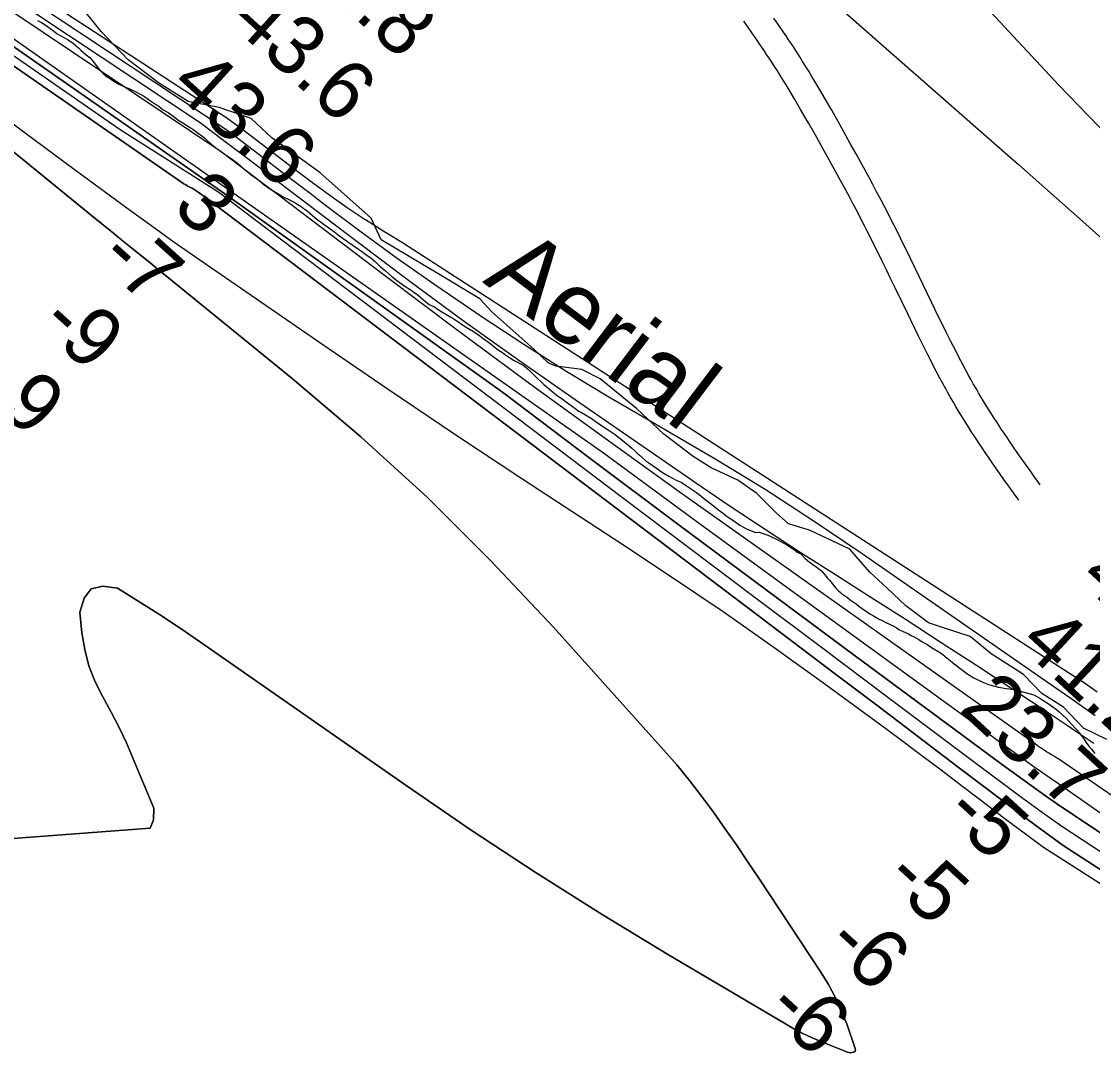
# Model space of a CAD drawing. Extents: x 3180038 to 3217926, y 922069 to 947485.
# Drawn here: x 3203872 to 3205085, y 937610 to 938779 of the extents above; entities that cross this region are included whole.
import ezdxf

# ---------------------------------------------------------------- set-up
doc = ezdxf.new("R2010")
doc.units = 0
for name, color, linetype in [('V-RIVR-EDGE', 7, 'Continuous'), ('V-RIVR-IDEN', 7, 'Continuous'), ('V-RIVR-RANG', 7, 'Continuous'), ('V-ROAD-CNTR', 7, 'Continuous'), ('V-SITE-VEGE', 7, 'Continuous'), ('V-TOPO-DPTH', 7, 'Continuous'), ('V-TOPO-MAJR', 7, 'Continuous'), ('V-TOPO-MINR', 7, 'Continuous'), ('V-TOPO-WATR', 7, 'Continuous')]:
    doc.layers.add(name, color=color, linetype=linetype)

msp = doc.modelspace()

# ---------------------------------------------------------------- linework, layer by layer
at = {"layer": 'V-RIVR-EDGE'}
for points in [[(3204404.6, 938450.2), (3204391.2, 938465), (3204342.6, 938493.8), (3204279.2, 938531.8), (3204268, 938556.2), (3204209.9, 938608), (3204156, 938646.8), (3204132.2, 938669.1), (3204095.7, 938681.8), (3204060.5, 938688.4), (3204027.1, 938709.8), (3203992.8, 938735.5), (3203962, 938767.7), (3203934.7, 938802.1)], [(3205101.5, 937965.5), (3205075, 937978.6), (3205052.5, 938002.2), (3205027.8, 938017.9), (3205007, 938039.2), (3204970.5, 938062.8), (3204946.6, 938082.4), (3204917.5, 938091.6), (3204899.3, 938097.7), (3204873.7, 938116.9), (3204852.4, 938137), (3204832.9, 938155.3), (3204810.4, 938181.4), (3204764.4, 938202.8), (3204740.9, 938209.8), (3204727, 938222.5), (3204704.9, 938244.3), (3204683.2, 938259.5), (3204653.3, 938273.5), (3204632.9, 938286.2), (3204599.5, 938311.5), (3204568.7, 938340.7), (3204527.5, 938374.2), (3204506.6, 938384.7), (3204477.1, 938388.7), (3204468.4, 938392.2), (3204452.3, 938407.9), (3204404.6, 938450.2)]]:
    msp.add_lwpolyline(points, dxfattribs=at)
at = {"layer": 'V-ROAD-CNTR'}
for points in [[(3205001.6, 938236.8), (3204995.6, 938245.1), (3204990, 938252.9), (3204984.8, 938260.3), (3204979.9, 938267.2), (3204975.4, 938273.7), (3204971.1, 938279.8), (3204967.2, 938285.5), (3204963.5, 938290.9), (3204960.1, 938296), (3204956.9, 938300.8), (3204954, 938305.3), (3204951.2, 938309.5), (3204948.6, 938313.5), (3204943.9, 938320.9), (3204939.7, 938327.5), (3204936.2, 938333.3), (3204933.1, 938338.4), (3204930.4, 938342.9), (3204928.1, 938346.9), (3204924.1, 938353.8), (3204921.1, 938359), (3204918.9, 938363), (3204915.6, 938368.9), (3204912.4, 938374.9), (3204909.3, 938380.8), (3204906.3, 938386.5), (3204903.5, 938392.1), (3204898, 938402.8), (3204892.9, 938412.9), (3204888.2, 938422.4), (3204883.9, 938431.3), (3204875.8, 938448), (3204861.7, 938477.2), (3204856.5, 938488.1), (3204851.9, 938497.6), (3204847.8, 938505.9), (3204844.3, 938513.2), (3204838, 938525.8), (3204833.3, 938535.3), (3204829.7, 938542.4), (3204827, 938547.7), (3204822.9, 938555.6), (3204818.8, 938563.5), (3204814.1, 938572.2), (3204809.8, 938580.4), (3204805.7, 938588), (3204797.9, 938602.4), (3204791, 938614.9), (3204785, 938625.8), (3204779.7, 938635.3), (3204775, 938643.6), (3204770.9, 938650.9), (3204763.7, 938663.6), (3204758.2, 938673.1), (3204754, 938680.2), (3204747.8, 938690.9), (3204741.5, 938701.5), (3204738, 938707.2), (3204734.7, 938712.7), (3204731.4, 938718), (3204728.2, 938723.1), (3204725, 938728.1), (3204721.9, 938732.9), (3204718.9, 938737.5), (3204716, 938741.9), (3204713.1, 938746.2), (3204710.3, 938750.4), (3204704.8, 938758.4), (3204699.6, 938765.9), (3204694.7, 938772.9), (3204690.1, 938779.4)], [(3205025.9, 938254.3), (3205020, 938262.6), (3205014.4, 938270.3), (3205009.3, 938277.6), (3205004.4, 938284.4), (3205000, 938290.8), (3204995.8, 938296.8), (3204992, 938302.4), (3204988.4, 938307.7), (3204985, 938312.7), (3204981.9, 938317.3), (3204979, 938321.7), (3204976.4, 938325.8), (3204973.9, 938329.7), (3204969.2, 938337), (3204965.2, 938343.4), (3204961.8, 938349), (3204958.8, 938353.9), (3204956.2, 938358.2), (3204954, 938362), (3204950.1, 938368.7), (3204947.2, 938373.7), (3204945.1, 938377.5), (3204942, 938383.2), (3204938.9, 938389), (3204935.9, 938394.7), (3204933, 938400.3), (3204930.2, 938405.8), (3204924.8, 938416.4), (3204919.8, 938426.3), (3204915.2, 938435.7), (3204910.8, 938444.5), (3204902.8, 938461.1), (3204888.8, 938490.2), (3204883.5, 938501.1), (3204878.9, 938510.7), (3204874.8, 938519.1), (3204871.2, 938526.4), (3204864.9, 938539.2), (3204860.1, 938548.8), (3204856.4, 938556), (3204853.7, 938561.4), (3204849.5, 938569.4), (3204845.3, 938577.5), (3204840.6, 938586.3), (3204836.2, 938594.6), (3204832.1, 938602.3), (3204824.2, 938616.7), (3204817.3, 938629.3), (3204811.2, 938640.3), (3204805.9, 938650), (3204801.2, 938658.4), (3204797, 938665.7), (3204789.7, 938678.5), (3204784.1, 938688.1), (3204779.9, 938695.3), (3204773.6, 938706.1), (3204767.2, 938716.9), (3204763.7, 938722.7), (3204760.2, 938728.4), (3204756.8, 938733.9), (3204753.5, 938739.2), (3204750.2, 938744.3), (3204747.1, 938749.2), (3204744, 938753.9), (3204740.9, 938758.5), (3204738, 938762.9), (3204735.1, 938767.2), (3204729.5, 938775.4), (3204724.2, 938783)]]:
    msp.add_lwpolyline(points, dxfattribs=at)
at = {"layer": 'V-SITE-VEGE'}
for points in [[(3203890.1, 938780.4), (3203894.6, 938778), (3203898.6, 938775.3), (3203907.9, 938768.4), (3203912.3, 938765.3), (3203924.7, 938758.2), (3203927.4, 938756.4), (3203928.3, 938756.2), (3203930.7, 938754.2), (3203936.8, 938748.9), (3203939.1, 938746.7), (3203945.1, 938741.3), (3203949.2, 938738.2), (3203953, 938733.6), (3203958.9, 938725.8), (3203960.9, 938723.5), (3203964.3, 938720.2), (3203967, 938717.8), (3203969.4, 938716), (3203972.8, 938714), (3203975.3, 938712.2), (3203978.4, 938710.2), (3203982, 938708.2), (3203986.9, 938705.8), (3203994.1, 938702.9), (3203998.4, 938700.9), (3204010.2, 938695), (3204017.9, 938689.4), (3204024.6, 938684.8), (3204027.5, 938683), (3204030, 938681), (3204032.5, 938679.2), (3204037.9, 938675.9), (3204043.7, 938671.9), (3204050.2, 938667), (3204054.7, 938664.4), (3204063.2, 938658.8), (3204065.9, 938657.3), (3204072, 938652.6), (3204076, 938649.7), (3204079.2, 938647.3), (3204082.3, 938644.2), (3204087.9, 938639.5), (3204092, 938635.9), (3204098.3, 938631.3), (3204103, 938628.2), (3204109.5, 938624), (3204116.7, 938618.6)], [(3204116.7, 938618.6), (3204123.6, 938612.2), (3204129, 938608.2), (3204133.5, 938604.2), (3204136.4, 938602.4), (3204140.9, 938598.9), (3204146.6, 938594.2), (3204149.5, 938592), (3204156.9, 938587.1), (3204164.7, 938582.7), (3204168.6, 938580.2), (3204173, 938578), (3204177.7, 938576), (3204180.9, 938574.3), (3204184.3, 938572.3), (3204188.5, 938569.4), (3204192.6, 938566.5), (3204195.3, 938564.5), (3204204.7, 938556.5), (3204214.8, 938549), (3204226.9, 938540.5), (3204230.5, 938537.4), (3204236.1, 938533.2), (3204246.5, 938525.9), (3204253.6, 938521), (3204258.1, 938518.1), (3204260.6, 938516.4), (3204263.1, 938514.4), (3204267.8, 938510.8), (3204272.7, 938506.8), (3204275.9, 938503.7), (3204278.6, 938501.3), (3204284.4, 938496.6), (3204290.9, 938490.6), (3204297, 938485.7), (3204306, 938479.3), (3204313.2, 938474.6), (3204321.5, 938468.6), (3204324.8, 938466), (3204327.3, 938463.7), (3204333.8, 938458.6), (3204339, 938456.2), (3204343.5, 938453.3), (3204346.2, 938451.3), (3204352.7, 938447.5), (3204358.1, 938444.2), (3204361.7, 938442.2), (3204374.9, 938433.1), (3204383.9, 938427.8), (3204391.1, 938422.9), (3204393.5, 938420.9), (3204402.5, 938414.7), (3204404.8, 938412.7), (3204412.4, 938406.7), (3204416.7, 938403.9), (3204420.5, 938401), (3204429.9, 938395), (3204440, 938389.7), (3204446.5, 938384.3), (3204449.2, 938381.9), (3204453.3, 938377.7), (3204463.6, 938367.7), (3204472.4, 938360.8), (3204477.5, 938356.3), (3204480.2, 938354.3), (3204484.3, 938351.7), (3204487.9, 938348.8), (3204494.4, 938343.9), (3204503.1, 938337.7), (3204506.1, 938336.2), (3204517.3, 938329.7), (3204523.1, 938325.3), (3204536.4, 938316.6), (3204544.4, 938311.1), (3204548.5, 938307.8), (3204551.4, 938305.5), (3204554.5, 938302.9), (3204557.7, 938300.7), (3204560.6, 938298), (3204563.3, 938295.8), (3204566.7, 938292.7), (3204568.9, 938290.4), (3204571.6, 938288.2), (3204575.4, 938284.7), (3204579, 938281.5), (3204582.6, 938278.9), (3204591.2, 938273.1), (3204598.1, 938268.2), (3204605.1, 938264), (3204613.4, 938259.6), (3204619, 938257), (3204624.2, 938253.8), (3204627.5, 938251.4), (3204632, 938248.3), (3204636.5, 938245.4), (3204639.6, 938243.2), (3204644.1, 938239.6), (3204646.4, 938237.6), (3204650, 938235), (3204658.1, 938228.5), (3204660.3, 938226.5)], [(3204660.3, 938226.5), (3204664.4, 938223.4), (3204667.3, 938221.7), (3204670.2, 938219.2), (3204676.5, 938214.8), (3204683, 938210.3), (3204685.7, 938208.3), (3204689.9, 938206.1), (3204692.6, 938204.6), (3204696.5, 938202.6), (3204700, 938201.5), (3204703.2, 938200.2), (3204707.6, 938200.4), (3204714.5, 938198.2), (3204719.4, 938196.3), (3204722.3, 938194.8), (3204728.7, 938191.8), (3204732.2, 938190), (3204738.8, 938186.1), (3204747.4, 938180.4), (3204748.6, 938179.5), (3204751.8, 938177.4), (3204754.7, 938175.9), (3204759.5, 938170.8), (3204764.7, 938166.6), (3204765.3, 938166), (3204769.6, 938163), (3204771.6, 938161.8), (3204778, 938156.7), (3204782, 938152.3), (3204785.1, 938148.4), (3204787.4, 938146.1), (3204794.5, 938136.9), (3204797.7, 938133.6), (3204799.4, 938132.4), (3204800.8, 938131.2), (3204807.8, 938126.4), (3204810.6, 938124), (3204817.6, 938119.2), (3204820.4, 938116.8), (3204833.1, 938108.1), (3204836.9, 938105.7), (3204842.7, 938102.4), (3204847, 938100.3), (3204851, 938098.2), (3204860, 938093.9), (3204862.6, 938092.4), (3204865.8, 938090.3), (3204870.7, 938087.9), (3204876.8, 938085.2), (3204879.7, 938083.3), (3204883.1, 938081.8), (3204888.3, 938078.8), (3204890.9, 938077), (3204898.5, 938072.8), (3204902.8, 938069.8), (3204911.7, 938064.7), (3204915.8, 938062), (3204918.1, 938059.6), (3204922.1, 938056.6), (3204928.4, 938051.2), (3204935, 938046.4), (3204939.4, 938043.1), (3204941.7, 938041), (3204950, 938035.9), (3204961.6, 938030.2), (3204967.4, 938028), (3204974.4, 938025.9), (3204978.7, 938024.9), (3204987.2, 938023.3), (3204993.6, 938022.6), (3205002.3, 938020.7), (3205018.6, 938016.3), (3205025.5, 938012.4), (3205029, 938010), (3205035, 938006.3), (3205040.2, 938002.8), (3205044.5, 937999.5), (3205047.4, 937997.1), (3205055.2, 937989.9), (3205061.2, 937983.4), (3205067.2, 937977.1), (3205070.9, 937972.7), (3205072.3, 937970), (3205075.2, 937966.2), (3205078, 937962.1), (3205081.1, 937957.9), (3205084, 937954.7), (3205087.7, 937949.9)]]:
    msp.add_lwpolyline(points, dxfattribs=at)
at = {"layer": 'V-TOPO-DPTH'}
for points in [[(3205817, 937414.4), (3205047, 937943.4), (3205045.7, 937944.1), (3205042, 937946.4), (3205038.8, 937948.3), (3205035.9, 937950.1), (3205033.1, 937951.8), (3205030.3, 937953.7), (3205026.4, 937956.3), (3205023, 937958.6), (3205019.7, 937960.9), (3205016.4, 937963.2), (3205013.1, 937965.5), (3204617, 938246.4), (3204533.2, 938306.5), (3204449.8, 938367), (3204367, 938428.4), (3204284.5, 938490.3), (3204164.5, 938581.3), (3204142.4, 938598), (3204120.1, 938614.8), (3204097.9, 938631.4), (3203289.8, 939173.2)], [(3203292.2, 939148.3), (3204102.2, 938584), (3204416.6, 938359), (3204515.9, 938284.1), (3204615.5, 938209.5), (3204715.3, 938135.2), (3204815.3, 938061.1), (3204983.4, 937937.1), (3204999.5, 937925.3), (3205015.6, 937913.6), (3205031.8, 937901.9), (3205048.1, 937890.3), (3205794.8, 937394.6)], [(3203292.2, 939148.3), (3204102.2, 938584), (3204416.6, 938359), (3204515.9, 938284.1), (3204615.5, 938209.5), (3204715.3, 938135.2), (3204815.3, 938061.1), (3204983.4, 937937.1), (3204999.5, 937925.3), (3205015.6, 937913.6), (3205031.8, 937901.9), (3205048.1, 937890.3), (3205794.8, 937394.6)], [(3203701.4, 937841.2), (3204017.6, 937865.1), (3204021.4, 937874.7), (3204021.6, 937887.7), (3203998.5, 937943.8), (3203990.7, 937961.7), (3203982.4, 937979.4), (3203973.4, 937996.7), (3203963.9, 938013.8), (3203955.3, 938031.1), (3203948.2, 938048.9), (3203943.5, 938067.4), (3203940.3, 938086.5), (3203938, 938109.9), (3203942.8, 938125.8), (3203950.9, 938136.5), (3203964.1, 938139.3), (3203980.5, 938136.9), (3204028.2, 938107.1), (3204051.6, 938091.6), (3204074.8, 938075.8), (3204308.6, 937912.6), (3204381.4, 937862.9), (3204454.9, 937814.4), (3204529.5, 937767.5), (3204604.8, 937721.8), (3204737.2, 937643.4), (3204747, 937637.9), (3204756.9, 937632.7), (3204767, 937628), (3204777.3, 937623.6), (3204807.8, 937611.5), (3204811, 937610.8), (3204814.3, 937611.2), (3204815.5, 937611.9), (3204816.4, 937612.9), (3204816.6, 937614.1), (3204816.5, 937615.5), (3204806.7, 937643.3), (3204800.6, 937658.6), (3204793.8, 937673.6), (3204786, 937688), (3204777.4, 937702), (3204707, 937808.5), (3204694.5, 937827.3), (3204681.7, 937846.1), (3204668.8, 937864.7), (3204655.8, 937883.2), (3204642.4, 937901.4), (3204628.5, 937919.3), (3204614.1, 937936.8), (3204599.3, 937953.9), (3204474, 938093.4), (3204404, 938167.7), (3204331.8, 938239.8), (3204256.3, 938308.4), (3204178.6, 938374.7), (3204024.4, 938500.1), (3204022.1, 938502), (3204019.8, 938503.8), (3204017.5, 938505.7), (3204015.2, 938507.6), (3203997, 938522.3), (3203985.5, 938531.5), (3203974.1, 938540.7), (3203962.7, 938550), (3203951.3, 938559.3), (3203251.6, 939130.3)], [(3203251.6, 939130.3), (3203951.3, 938559.3), (3203962.7, 938550), (3203974.1, 938540.7), (3203985.5, 938531.5), (3203997, 938522.3), (3204015.2, 938507.6), (3204017.5, 938505.7), (3204019.8, 938503.8), (3204022.1, 938502), (3204024.4, 938500.1), (3204178.6, 938374.7), (3204256.3, 938308.4), (3204331.8, 938239.8), (3204404, 938167.7), (3204474, 938093.4), (3204599.3, 937953.9), (3204614.1, 937936.8), (3204628.5, 937919.3), (3204642.4, 937901.4), (3204655.8, 937883.2), (3204668.8, 937864.7), (3204681.7, 937846.1), (3204694.5, 937827.3), (3204707, 937808.5), (3204777.4, 937702), (3204786, 937688), (3204793.8, 937673.6), (3204800.6, 937658.6), (3204806.7, 937643.3), (3204816.5, 937615.5), (3204816.6, 937614.1), (3204816.4, 937612.9), (3204815.5, 937611.9), (3204814.3, 937611.2), (3204811, 937610.8), (3204807.8, 937611.5), (3204777.3, 937623.6), (3204767, 937628), (3204756.9, 937632.7), (3204747, 937637.9), (3204737.2, 937643.4), (3204604.8, 937721.8), (3204529.5, 937767.5), (3204454.9, 937814.4), (3204381.4, 937862.9), (3204308.6, 937912.6), (3204074.8, 938075.8), (3204051.6, 938091.6), (3204028.2, 938107.1), (3203980.5, 938136.9), (3203964.1, 938139.3), (3203950.9, 938136.5), (3203942.8, 938125.8), (3203938, 938109.9), (3203940.3, 938086.5), (3203943.5, 938067.4), (3203948.2, 938048.9), (3203955.3, 938031.1), (3203963.9, 938013.8), (3203973.4, 937996.7), (3203982.4, 937979.4), (3203990.7, 937961.7), (3203998.5, 937943.8), (3204021.6, 937887.7), (3204021.4, 937874.7), (3204017.6, 937865.1), (3203701.4, 937841.2)], [(3203294.9, 939122.4), (3204055.7, 938595.2), (3204058, 938593.9), (3204060.4, 938592.6), (3204062.7, 938591.4), (3204065, 938590.1), (3204067.3, 938588.7), (3204069.6, 938587.3), (3204071.8, 938585.8), (3204082.5, 938578), (3204083.8, 938577), (3204087.7, 938574.1), (3204694.5, 938115.2), (3204744.3, 938077.5), (3204794, 938039.8), (3204843.7, 938002.1), (3204893.5, 937964.3), (3204934.4, 937933.2), (3204963.7, 937911.1), (3204993.1, 937889.1), (3205022.5, 937867.2), (3205052.1, 937845.5), (3205802.4, 937359.3)], [(3205802.4, 937359.3), (3205052.1, 937845.5), (3205022.5, 937867.2), (3204993.1, 937889.1), (3204963.7, 937911.1), (3204934.4, 937933.2), (3204893.5, 937964.3), (3204843.7, 938002.1), (3204794, 938039.8), (3204744.3, 938077.5), (3204694.5, 938115.2), (3204087.7, 938574.1), (3204083.8, 938577), (3204082.5, 938578), (3204071.8, 938585.8), (3204069.6, 938587.3), (3204067.3, 938588.7), (3204065, 938590.1), (3204062.7, 938591.4), (3204060.4, 938592.6), (3204058, 938593.9), (3204055.7, 938595.2), (3203294.9, 939122.4)]]:
    msp.add_lwpolyline(points, dxfattribs=at)
at = {"layer": 'V-TOPO-MAJR'}
for points in [[(3205090.6, 938019.1), (3205077.2, 938028.7), (3204303.4, 938528.5), (3204282.3, 938541.1), (3204261.5, 938554.3), (3204261.1, 938554.5), (3204240.9, 938568.1), (3204221, 938582), (3204201.4, 938596.3), (3204181.9, 938610.9), (3204162.6, 938625.6), (3204143.3, 938640.4), (3204124, 938655.1), (3204104.6, 938669.7), (3203354.7, 939157.4)], [(3204540.4, 939021.8), (3204928.2, 938681.4), (3205001.3, 938617), (3205074.2, 938552.5), (3205146.8, 938487.6)]]:
    msp.add_lwpolyline(points, dxfattribs=at)
at = {"layer": 'V-TOPO-MINR'}
for points in [[(3205088.3, 937992.5), (3205060.6, 938012), (3205032.8, 938031.4), (3204823.1, 938176.8), (3204768.9, 938213.3), (3204714.2, 938248.8), (3204658.5, 938282.8), (3204602.2, 938315.8), (3204589.2, 938323.2), (3204539.3, 938352.3), (3204489.8, 938382.2), (3204441, 938413.1), (3204392.6, 938444.9), (3204380.5, 938453), (3204338.8, 938481.6), (3204297.5, 938510.7), (3204256.7, 938540.5), (3204216.3, 938570.8), (3204198.7, 938584.2), (3204167.3, 938608.2), (3204135.8, 938632.1), (3204104.3, 938655.9), (3203287.4, 939197.2)], [(3205086.7, 937961.1), (3205069.9, 937972.4), (3205053, 937983.7), (3205036.2, 937994.9), (3204953.6, 938049.3), (3204913.9, 938075.3), (3204874.1, 938101.1), (3204834.1, 938126.6), (3204794, 938152), (3204754, 938177.5), (3204714.2, 938203.4), (3204674.8, 938229.7), (3204635.5, 938256.4), (3204499.2, 938350.4), (3204436.3, 938394.4), (3204373.8, 938439), (3204311.9, 938484.5), (3204250.5, 938530.6), (3204182, 938582.8), (3204155.1, 938603.2), (3204128.1, 938623.6), (3204101.1, 938643.9), (3204074.1, 938664.2), (3203288.6, 939185.4)], [(3205817, 937414.4), (3205047, 937943.4), (3205045.7, 937944.1), (3205042, 937946.4), (3205038.8, 937948.3), (3205035.9, 937950.1), (3205033.1, 937951.8), (3205030.3, 937953.7), (3205026.4, 937956.3), (3205023, 937958.6), (3205019.7, 937960.9), (3205016.4, 937963.2), (3205013.1, 937965.5), (3204617, 938246.4), (3204533.2, 938306.5), (3204449.8, 938367), (3204367, 938428.4), (3204284.5, 938490.3), (3204164.5, 938581.3), (3204142.4, 938598), (3204120.1, 938614.8), (3204097.9, 938631.4), (3203289.8, 939173.2)], [(3205094.7, 937881.8), (3205045.5, 937916), (3205037.1, 937921.9), (3205028.7, 937927.8), (3205020.4, 937933.7), (3205012.1, 937939.7), (3204742.9, 938134.7), (3204636.9, 938212.1), (3204531.2, 938289.9), (3203291, 939160.9)], [(3203701.4, 937841.2), (3204017.6, 937865.1), (3204021.4, 937874.7), (3204021.6, 937887.7), (3203998.5, 937943.8), (3203990.7, 937961.7), (3203982.4, 937979.4), (3203973.4, 937996.7), (3203963.9, 938013.8), (3203955.3, 938031.1), (3203948.2, 938048.9), (3203943.5, 938067.4), (3203940.3, 938086.5), (3203938, 938109.9), (3203942.8, 938125.8), (3203950.9, 938136.5), (3203964.1, 938139.3), (3203980.5, 938136.9), (3204028.2, 938107.1), (3204051.6, 938091.6), (3204074.8, 938075.8), (3204308.6, 937912.6), (3204381.4, 937862.9), (3204454.9, 937814.4), (3204529.5, 937767.5), (3204604.8, 937721.8), (3204737.2, 937643.4), (3204747, 937637.9), (3204756.9, 937632.7), (3204767, 937628), (3204777.3, 937623.6), (3204807.8, 937611.5), (3204811, 937610.8), (3204814.3, 937611.2), (3204815.5, 937611.9), (3204816.4, 937612.9), (3204816.6, 937614.1), (3204816.5, 937615.5), (3204806.7, 937643.3), (3204800.6, 937658.6), (3204793.8, 937673.6), (3204786, 937688), (3204777.4, 937702), (3204707, 937808.5), (3204694.5, 937827.3), (3204681.7, 937846.1), (3204668.8, 937864.7), (3204655.8, 937883.2), (3204642.4, 937901.4), (3204628.5, 937919.3), (3204614.1, 937936.8), (3204599.3, 937953.9), (3204474, 938093.4), (3204404, 938167.7), (3204331.8, 938239.8), (3204256.3, 938308.4), (3204178.6, 938374.7), (3204024.4, 938500.1), (3204022.1, 938502), (3204019.8, 938503.8), (3204017.5, 938505.7), (3204015.2, 938507.6), (3203997, 938522.3), (3203985.5, 938531.5), (3203974.1, 938540.7), (3203962.7, 938550), (3203951.3, 938559.3), (3203251.6, 939130.3)], [(3205796.3, 937378), (3205050.3, 937867), (3205027, 937883.8), (3205003.8, 937900.8), (3204980.8, 937917.8), (3204957.7, 937935), (3204853.2, 938013.3), (3204778, 938069.7), (3204702.9, 938126.2), (3204627.8, 938182.8), (3204552.8, 938239.4), (3204108, 938576), (3204101.2, 938581.1), (3204094.3, 938586.2), (3203983.5, 938656.5), (3203293.5, 939135.4)], [(3205802.4, 937359.3), (3205052.1, 937845.5), (3205022.5, 937867.2), (3204993.1, 937889.1), (3204963.7, 937911.1), (3204934.4, 937933.2), (3204893.5, 937964.3), (3204843.7, 938002.1), (3204794, 938039.8), (3204744.3, 938077.5), (3204694.5, 938115.2), (3204087.7, 938574.1), (3204083.8, 938577), (3204082.5, 938578), (3204071.8, 938585.8), (3204069.6, 938587.3), (3204067.3, 938588.7), (3204065, 938590.1), (3204062.7, 938591.4), (3204060.4, 938592.6), (3204058, 938593.9), (3204055.7, 938595.2), (3203294.9, 939122.4)], [(3204959.3, 938801.1), (3205047, 938707), (3205136.4, 938614.5)], [(3205770.1, 937370), (3205029.6, 937843.4), (3205006.3, 937860.7), (3204983, 937878.1), (3204959.9, 937895.7), (3204936.8, 937913.3), (3204913.7, 937930.9), (3204890.5, 937948.3), (3204867.2, 937965.7), (3204843.9, 937982.9), (3204779.2, 938030.2), (3204723.1, 938070.5), (3204666.6, 938110.2), (3204609.4, 938148.9), (3204551.8, 938187), (3204514.9, 938211), (3204438.7, 938260.9), (3204362.7, 938311.2), (3204287.2, 938362.1), (3204211.9, 938413.5), (3204092, 938496.1), (3204067.7, 938513), (3204043.4, 938530), (3204019.3, 938547.3), (3203995.4, 938564.7), (3203931.4, 938611.5), (3203875.8, 938652.7), (3203820.5, 938694.3)]]:
    msp.add_lwpolyline(points, dxfattribs=at)
at = {"layer": 'V-TOPO-WATR'}
msp.add_lwpolyline([(3205794.8, 937394.6), (3205048.1, 937890.3), (3205031.8, 937901.9), (3205015.6, 937913.6), (3204999.5, 937925.3), (3204983.4, 937937.1), (3204815.3, 938061.1), (3204715.3, 938135.2), (3204615.5, 938209.5), (3204515.9, 938284.1), (3204416.6, 938359), (3204102.2, 938584), (3203292.2, 939148.3)], dxfattribs=at)

# ---------------------------------------------------------------- texts
at = {"layer": 'V-RIVR-IDEN'}
msp.add_text('Aerial', height=83, rotation=322.8696, dxfattribs=at).set_placement((3204393.3, 938484.1))
at = {"layer": 'V-RIVR-RANG'}
for s, rotation, p in [('42.8', 317.7383, (3204173.8, 938851.2)), ('43.6', 317.7383, (3204105.3, 938778.2)), ('43.6', 317.7383, (3204038.3, 938704.1)), ('3', 317.9933, (3204041.1, 938566.2)), ('-7', 317.9933, (3203956.8, 938507.6)), ('-9', 317.9933, (3203889.9, 938433.2)), ('-9', 317.9933, (3203822.8, 938359.1)), ('42.2', 317.2383, (3205068.1, 938146)), ('41.2', 317.2383, (3205000.4, 938072.4)), ('23.7', 317.2383, (3204932.7, 937998.8)), ('-5', 317.4797, (3204914.7, 937878.9)), ('-5', 317.4797, (3204847, 937805.3)), ('-6', 317.4797, (3204780.4, 937730.7)), ('-6', 317.4797, (3204712.7, 937657.1))]:
    msp.add_text(s, height=67, rotation=rotation, dxfattribs=at).set_placement(p)

doc.saveas('drawing.dxf')
